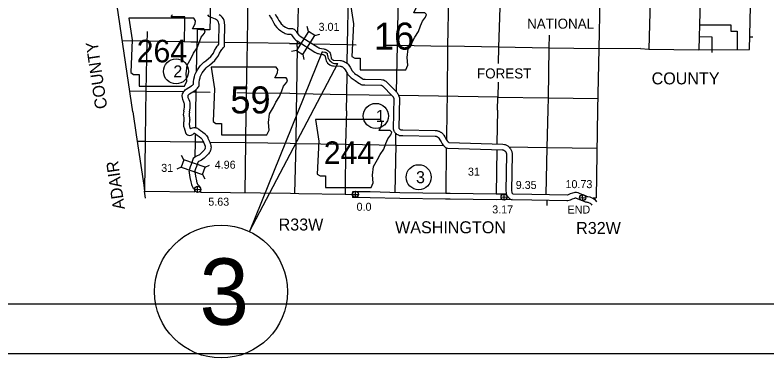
# Model space of a CAD drawing. Extents: x 77230 to 630905, y 790554 to 1662844.
# Drawn here: x 118712 to 197917, y 1475481 to 1511654 of the extents above; entities that cross this region are included whole.
import ezdxf

# ---------------------------------------------------------------- set-up
doc = ezdxf.new("R2010")
doc.units = 0
for name, color, linetype in [('Level 12', 7, 'Continuous'), ('Level 14', 7, 'Continuous'), ('Level 15', 7, 'Continuous'), ('Level 16', 7, 'Continuous'), ('Level 18', 7, 'Continuous'), ('Level 19', 7, 'Continuous'), ('Level 20', 7, 'Continuous'), ('Level 22', 7, 'Continuous'), ('Level 24', 7, 'Continuous'), ('Level 28', 7, 'Continuous'), ('Level 31', 7, 'Continuous'), ('Level 32', 7, 'Continuous'), ('Level 33', 7, 'Continuous'), ('Level 34', 7, 'Continuous'), ('Level 41', 7, 'Continuous')]:
    doc.layers.add(name, color=color, linetype=linetype)

msp = doc.modelspace()

# ---------------------------------------------------------------- linework, layer by layer
at = {"layer": 'Level 12'}
msp.add_lwpolyline([(139267, 1512706), (139255, 1511410), (139229, 1510092), (139023, 1510096), (138231, 1510108), (137903, 1510112), (137892, 1509445), (137882, 1508791), (137219, 1508802), (136564, 1508813), (136576, 1509677), (136583, 1510160), (136604, 1511450), (136307, 1511455), (135734, 1511464), (135724, 1511459), (135714, 1511457), (135704, 1511456), (135696, 1511457), (135686, 1511460), (135675, 1511465), (135292, 1511471), (135174, 1511473), (135221, 1511558), (135241, 1511600), (135261, 1511639), (135296, 1511702)], dxfattribs=at)
at = {"layer": 'Level 14'}
for points in [[(131116, 1501438), (128410, 1519782)], [(131116, 1501438), (131462, 1499025), (132273, 1493698), (132348, 1493066)], [(132455, 1492332), (132348, 1493066)]]:
    msp.add_lwpolyline(points, dxfattribs=at)
at = {"layer": 'Level 15'}
for points in [[(164461, 1518936), (164375, 1513599), (164255, 1508366), (164219, 1503090), (164206, 1501603)], [(132625, 1509916), (132619, 1509611)], [(132619, 1509611), (132604, 1508888), (132489, 1503637), (132448, 1501443)], [(132448, 1501443), (132422, 1498348), (132363, 1493168)], [(164206, 1501603), (164153, 1498526)], [(164139, 1497667), (164074, 1492842)]]:
    msp.add_lwpolyline(points, dxfattribs=at)
at = {"layer": 'Level 16'}
for points in [[(153706, 1506555), (153734, 1508539), (153823, 1513766), (153887, 1519043), (153889, 1519188)], [(185660, 1518367), (185601, 1513272), (185463, 1508061)], [(190982, 1518513), (190879, 1513263), (190818, 1510617)], [(180478, 1518296), (180317, 1513356), (180215, 1508115)], [(169837, 1517457), (169802, 1513551), (169648, 1508279), (169619, 1506545)], [(143260, 1514471), (143250, 1513959), (143157, 1508705), (143065, 1503456), (143027, 1501491)], [(148562, 1514015), (148561, 1513871), (148468, 1509715)], [(136527, 1508827), (132600, 1508892), (130021, 1508939)], [(148437, 1508913), (148421, 1508640)], [(174958, 1509527), (174925, 1508190), (174857, 1502917), (174820, 1501666)], [(190789, 1509344), (190758, 1507992)], [(137845, 1508805), (137799, 1505635)], [(140180, 1508764), (137846, 1508805)], [(147629, 1508639), (143153, 1508713), (140767, 1508754)], [(147629, 1508639), (148421, 1508640), (148799, 1508633)], [(148430, 1508344), (148355, 1503384), (148338, 1501524)], [(148430, 1508344), (148421, 1508640)], [(150058, 1508609), (153732, 1508539), (154629, 1508526)], [(157792, 1508478), (159012, 1508460), (164259, 1508366)], [(164263, 1508394), (169654, 1508286), (174931, 1508198), (180224, 1508115)], [(153642, 1501545), (153658, 1503277), (153690, 1505499)], [(169586, 1504556), (169560, 1503005)], [(130789, 1503662), (132491, 1503639), (136481, 1503577)], [(137464, 1503562), (137772, 1503557), (139281, 1503528)], [(137772, 1503785), (137768, 1503553), (137724, 1501465)], [(142066, 1503474), (143069, 1503454), (147663, 1503396)], [(147663, 1503396), (148359, 1503376), (153668, 1503277), (158363, 1503211)], [(169560, 1503005), (174863, 1502919), (180152, 1502842)], [(137724, 1501465), (137705, 1499782)], [(143027, 1501491), (142988, 1498207), (142908, 1492934)], [(148338, 1501524), (148286, 1498108), (148161, 1492859)], [(153642, 1501545), (153538, 1498035), (153475, 1492742)], [(174820, 1501666), (174731, 1497688), (174629, 1492730)], [(137697, 1499143), (137687, 1498283), (137663, 1496681)], [(158811, 1497950), (158837, 1499162)], [(131557, 1498363), (132416, 1498348), (137687, 1498281), (138539, 1498268)], [(139207, 1498258), (142980, 1498201), (147688, 1498149)], [(147688, 1498149), (148288, 1498108), (153544, 1498039), (158819, 1497942), (163841, 1497900)], [(158811, 1497950), (158721, 1492937)], [(170722, 1497741), (174735, 1497684), (180051, 1497622)], [(137613, 1493297), (137609, 1493018)]]:
    msp.add_lwpolyline(points, dxfattribs=at)
at = {"layer": 'Level 18'}
for points in [[(196095, 1508005), (196095, 1508005), (196386, 1521643)], [(184607, 1508113), (180198, 1508096), (180075, 1501699)], [(184607, 1508113), (185467, 1508069), (190758, 1507994), (196095, 1508005)], [(180075, 1501699), (179931, 1492376)], [(132348, 1493066), (137640, 1492995)], [(138242, 1492987), (147727, 1492861)], [(147727, 1492861), (148623, 1492843), (153471, 1492746), (154253, 1492721)], [(179615, 1492377), (179931, 1492376)]]:
    msp.add_lwpolyline(points, dxfattribs=at)
at = {"layer": 'Level 19'}
for p, q in [((149616, 1509926), (149497, 1510441)), ((150287, 1509506), (150802, 1509625)), ((148356, 1507912), (147841, 1507793)), ((149027, 1507492), (149146, 1506977)), ((136481, 1496367), (136249, 1496841)), ((136225, 1495617), (135751, 1495385)), ((138729, 1495597), (139204, 1495829)), ((138473, 1494848), (138705, 1494374))]:
    msp.add_line(p, q, dxfattribs=at)
for points in [[(149027, 1507492), (150287, 1509506), (149616, 1509926), (148356, 1507912)], [(138729, 1495597), (136481, 1496367), (136225, 1495617), (138473, 1494848)]]:
    msp.add_lwpolyline(points, close=True, dxfattribs=at)
at = {"layer": 'Level 20'}
for points in [[(158909, 1503503), (159004, 1508460), (159094, 1513753), (159108, 1518981)], [(190818, 1510617), (190789, 1509344)], [(190818, 1510617), (194106, 1510612), (194104, 1509963), (194763, 1509952), (194782, 1508002)], [(192143, 1507702), (192140, 1509331), (190789, 1509344)], [(196121, 1509242), (196123, 1509315)], [(196426, 1509309), (196123, 1509315)], [(169555, 1503005), (159128, 1503175)], [(169527, 1501631), (169555, 1503005)], [(169527, 1501631), (169472, 1498073)], [(169462, 1497471), (169391, 1492768)], [(174731, 1492114), (174717, 1491567)]]:
    msp.add_lwpolyline(points, dxfattribs=at)
at = {"layer": 'Level 22'}
for points in [[(136487, 1501528), (136538, 1501763), (136564, 1501908), (136569, 1502089), (136550, 1502299), (136534, 1502371), (136492, 1502477), (136382, 1502728), (136340, 1502947), (136333, 1503143), (136369, 1503331), (136408, 1503441), (136461, 1503539), (136557, 1503675), (136649, 1503767), (136744, 1503834), (137290, 1504172), (137336, 1504206), (137408, 1504271), (137485, 1504341), (137504, 1504366), (137506, 1504370), (137506, 1504373), (137510, 1504428), (137521, 1504606), (137558, 1504901), (137609, 1505149), (137647, 1505329), (137689, 1505413), (137798, 1505639), (137928, 1505868), (138061, 1506073), (138226, 1506295), (138414, 1506502), (138606, 1506669), (138795, 1506831), (139322, 1507291), (139472, 1507464), (139600, 1507636), (139738, 1507897), (139904, 1508208), (140015, 1508379), (140114, 1508489), (140172, 1508563), (140172, 1508774), (140197, 1510614), (140192, 1510716), (140180, 1510776), (140157, 1510884), (140126, 1510951), (140066, 1511044), (140006, 1511104), (139917, 1511163), (139824, 1511210), (139315, 1511438), (139152, 1511511), (139014, 1511663)], [(137073, 1501400), (137127, 1501646), (137162, 1501845), (137170, 1502108), (137143, 1502391), (137110, 1502546), (137046, 1502708), (136958, 1502908), (136938, 1503013), (136935, 1503097), (136950, 1503173), (136958, 1503196), (136972, 1503222), (137019, 1503288), (137038, 1503308), (137075, 1503334), (137627, 1503675), (137716, 1503741), (137810, 1503825), (137933, 1503937), (138009, 1504040), (138056, 1504124), (138094, 1504228), (138104, 1504322), (138109, 1504391), (138119, 1504549), (138151, 1504803), (138197, 1505028), (138218, 1505128), (138226, 1505145), (138330, 1505360), (138441, 1505557), (138554, 1505730), (138690, 1505914), (138835, 1506073), (138998, 1506216), (139187, 1506377), (139748, 1506867), (139940, 1507088), (140109, 1507314), (140267, 1507616), (140421, 1507903), (140492, 1508012), (140575, 1508104), (140662, 1508217), (140760, 1508351), (140771, 1508496), (140772, 1508769), (140797, 1510625), (140789, 1510790), (140768, 1510898), (140729, 1511074), (140654, 1511239), (140537, 1511421), (140388, 1511571), (140217, 1511684)], [(145477, 1511670), (145610, 1511439), (145748, 1511214), (145860, 1510999), (145979, 1510784), (146130, 1510546), (146282, 1510347), (146453, 1510174), (146556, 1510079), (146702, 1509973), (146916, 1509846), (147072, 1509772), (147181, 1509722), (147409, 1509644), (147627, 1509625)], [(146126, 1511745), (146270, 1511510), (146388, 1511283), (146495, 1511091), (146623, 1510890), (146736, 1510742), (146871, 1510605), (146937, 1510544), (147032, 1510475), (147198, 1510377), (147326, 1510316), (147405, 1510279), (147534, 1510235), (147651, 1510225)], [(147597, 1510225), (147741, 1510239), (147857, 1510239), (147943, 1510221), (148021, 1510196), (148105, 1510154), (148192, 1510080), (148236, 1510040), (148290, 1509978), (148334, 1509910), (148473, 1509709), (148604, 1509520), (148607, 1509517), (148639, 1509493), (148708, 1509448), (148747, 1509422), (150602, 1508262), (150719, 1508195), (150736, 1508185), (150768, 1508174), (150798, 1508163), (151008, 1508117), (151240, 1508078), (151309, 1508063), (151379, 1508044), (151463, 1508013), (151519, 1507984), (151592, 1507948), (151691, 1507876), (151758, 1507809), (151825, 1507736), (151894, 1507626), (151925, 1507549), (151954, 1507472), (151967, 1507401), (152021, 1507100), (152030, 1507065), (152031, 1507063), (152049, 1507038), (152072, 1507011), (152122, 1506966), (152174, 1506925), (152197, 1506915), (152234, 1506905), (152300, 1506901), (152992, 1506860), (153081, 1506852), (153181, 1506833), (153265, 1506804), (153311, 1506787), (153392, 1506758), (153494, 1506697), (153561, 1506659), (153642, 1506597), (153729, 1506534), (153794, 1506457), (153864, 1506374), (153996, 1506169), (154222, 1505779), (154247, 1505743), (154278, 1505703), (154304, 1505671), (154355, 1505619), (154429, 1505550), (154486, 1505503), (154887, 1505232), (155273, 1504965), (155371, 1504901), (155393, 1504891), (155402, 1504887), (155423, 1504884), (155586, 1504878), (157294, 1504849), (157437, 1504827), (157522, 1504802), (157601, 1504775), (157695, 1504721), (157759, 1504675), (157834, 1504614), (158915, 1503500), (158972, 1503434), (159016, 1503377), (159072, 1503296), (159116, 1503205), (159156, 1503106), (159201, 1502930)], [(147627, 1509625), (147770, 1509639), (147785, 1509639), (147794, 1509631), (147806, 1509620), (147809, 1509617), (147833, 1509578), (147979, 1509368), (148142, 1509133), (148214, 1509061), (148295, 1509001), (148378, 1508947), (148422, 1508917), (150293, 1507747), (150425, 1507672), (150488, 1507637), (150564, 1507609), (150634, 1507585), (150895, 1507528), (151127, 1507489), (151165, 1507481), (151196, 1507472), (151220, 1507463), (151248, 1507449), (151279, 1507433), (151300, 1507418), (151325, 1507393), (151346, 1507370), (151358, 1507352), (151367, 1507330), (151374, 1507310), (151377, 1507294), (151434, 1506971), (151469, 1506837), (151524, 1506740), (151575, 1506669), (151640, 1506593), (151735, 1506506), (151866, 1506404), (151999, 1506347), (152138, 1506309), (152264, 1506302), (152950, 1506261), (153001, 1506257), (153025, 1506252), (153064, 1506238), (153106, 1506223), (153133, 1506213), (153191, 1506179), (153229, 1506157), (153284, 1506116), (153317, 1506091), (153337, 1506068), (153382, 1506015), (153483, 1505857), (153715, 1505457), (153762, 1505389), (153808, 1505329), (153858, 1505269), (153936, 1505189), (154033, 1505099), (154125, 1505023), (154549, 1504737), (154939, 1504467), (155073, 1504379), (155156, 1504339), (155255, 1504302), (155369, 1504286), (155569, 1504278), (157244, 1504250), (157305, 1504240), (157340, 1504230), (157353, 1504225), (157371, 1504215), (157395, 1504198), (157428, 1504171), (158472, 1503096), (158507, 1503055), (158531, 1503024), (158552, 1502994), (158568, 1502961), (158584, 1502919), (158591, 1502893)], [(158600, 1502900), (158548, 1499641)], [(159201, 1502930), (159149, 1499714)], [(136484, 1501516), (136447, 1501307), (136434, 1501166), (136446, 1501069), (136454, 1500974), (136484, 1500855), (136493, 1500805), (136498, 1500755), (136506, 1500655), (136508, 1500592), (136507, 1500563), (136498, 1500513), (136478, 1500413), (136470, 1500318), (136461, 1500254), (136450, 1500155), (136448, 1500055), (136469, 1499918), (136504, 1499818), (136522, 1499749), (136586, 1499520), (136659, 1499277), (136711, 1499167), (136786, 1499076), (136890, 1499002), (136997, 1498965), (137118, 1498947), (137248, 1498977), (137340, 1499012), (137432, 1499063), (137515, 1499128), (137558, 1499170), (137572, 1499181), (137595, 1499185), (137602, 1499186), (137606, 1499184), (137641, 1499174), (137646, 1499172), (137654, 1499166), (137714, 1499124), (137914, 1498981), (138109, 1498841), (138282, 1498708), (138319, 1498675), (138327, 1498668), (138348, 1498635), (138388, 1498586), (138438, 1498510), (138468, 1498458), (138486, 1498417), (138568, 1498233), (138660, 1498009), (138733, 1497828), (138752, 1497769), (138757, 1497724), (138762, 1497696), (138758, 1497664), (138752, 1497636), (138737, 1497589), (138711, 1497523), (138697, 1497488), (138685, 1497471), (138626, 1497396), (138556, 1497325), (138383, 1497148), (138220, 1496992), (138142, 1496925), (138066, 1496871), (137887, 1496792), (137740, 1496722), (137613, 1496637), (137475, 1496513), (137405, 1496315), (137318, 1496073), (137251, 1495872), (137168, 1495631), (137087, 1495409), (137063, 1495322), (137036, 1495230), (137037, 1495106), (137040, 1495013), (137091, 1494780), (137142, 1494525), (137235, 1494050), (137297, 1493776), (137329, 1493674), (137375, 1493588), (137434, 1493473), (137603, 1493306), (137647, 1493258), (137649, 1493256)], [(137075, 1501411), (137042, 1501226), (137037, 1501174), (137043, 1501131), (137048, 1501074), (137071, 1500981), (137087, 1500887), (137095, 1500809), (137105, 1500689), (137108, 1500595), (137106, 1500504), (137088, 1500402), (137073, 1500329), (137067, 1500252), (137057, 1500179), (137049, 1500114), (137049, 1500093), (137053, 1500066), (137079, 1499994), (137102, 1499904), (137162, 1499686), (137178, 1499634), (137223, 1499671), (137306, 1499724), (137412, 1499763), (137532, 1499783), (137665, 1499788), (137769, 1499762), (137834, 1499742), (137924, 1499709), (137997, 1499659), (138061, 1499614), (138264, 1499468), (138466, 1499323), (138666, 1499170), (138725, 1499117), (138790, 1499056), (138834, 1498989), (138874, 1498939), (138946, 1498828), (139004, 1498731), (139036, 1498657), (139120, 1498470), (139216, 1498235), (139298, 1498032), (139340, 1497899), (139351, 1497809), (139368, 1497705), (139349, 1497561), (139332, 1497484), (139304, 1497390), (139268, 1497300), (139227, 1497198), (139164, 1497110), (139077, 1496999), (138984, 1496905), (138805, 1496722), (138623, 1496547), (138511, 1496451), (138364, 1496347), (138138, 1496247), (138038, 1496199), (137989, 1496166), (137970, 1496113), (137885, 1495877), (137819, 1495680), (137734, 1495431), (137659, 1495227), (137640, 1495157), (137636, 1495145), (137637, 1495121), (137638, 1495089), (137678, 1494903), (137731, 1494642), (137822, 1494173), (137876, 1493934), (137884, 1493910), (137907, 1493867), (137925, 1493831), (138034, 1493724), (138122, 1493629), (138166, 1493561)], [(158548, 1499641), (158569, 1499562), (158600, 1499455), (158654, 1499373), (158686, 1499329), (158727, 1499264), (158800, 1499192), (158847, 1499148), (158904, 1499105), (158995, 1499049), (159094, 1499003), (159202, 1498959), (159311, 1498940), (159560, 1498935), (162968, 1498863), (163020, 1498866), (163056, 1498862), (163077, 1498862), (163097, 1498858), (163111, 1498853), (163143, 1498840), (163165, 1498830), (163186, 1498818), (163224, 1498795), (163251, 1498779), (163284, 1498758), (163295, 1498750), (163302, 1498744), (163315, 1498727), (163331, 1498711), (163341, 1498696), (163360, 1498668), (163462, 1498499), (163587, 1498279), (163721, 1498055), (163780, 1497976), (163830, 1497914), (163853, 1497894), (163886, 1497850), (163950, 1497796), (163989, 1497759), (164066, 1497694), (164258, 1497607)], [(159149, 1499714), (159146, 1499725), (159151, 1499710), (159182, 1499668), (159199, 1499641), (159214, 1499626), (159232, 1499610), (159243, 1499601), (159280, 1499578), (159334, 1499553), (159370, 1499539), (159572, 1499535), (162955, 1499463), (163039, 1499469), (163091, 1499462), (163146, 1499462), (163210, 1499447), (163262, 1499436), (163324, 1499413), (163381, 1499391), (163435, 1499366), (163486, 1499338), (163532, 1499310), (163565, 1499290), (163625, 1499252), (163678, 1499213), (163736, 1499159), (163763, 1499128), (163803, 1499085), (163838, 1499032), (163863, 1498995), (163980, 1498802), (164106, 1498581), (164219, 1498390), (164253, 1498346), (164267, 1498328), (164297, 1498301), (164324, 1498265), (164397, 1498203)], [(164397, 1498203), (170105, 1498049)], [(164446, 1498180), (164452, 1498178)], [(170105, 1498049), (170272, 1498014), (170347, 1497988), (170405, 1497961), (170470, 1497935), (170550, 1497887), (170609, 1497846), (170655, 1497811), (170716, 1497761), (170776, 1497699), (170838, 1497626), (170895, 1497555), (170947, 1497471), (170979, 1497411), (171017, 1497328), (171036, 1497257), (171050, 1497202), (171064, 1497124), (171068, 1496989), (171024, 1493100), (171030, 1492984), (171035, 1492937), (171038, 1492916), (171043, 1492905), (171054, 1492890), (171067, 1492872), (171076, 1492864), (171155, 1492783)], [(164258, 1497607), (170062, 1497450)], [(170008, 1497457), (170109, 1497435), (170122, 1497431), (170168, 1497410), (170200, 1497397), (170224, 1497382), (170257, 1497360), (170284, 1497339), (170311, 1497318), (170332, 1497296), (170374, 1497246), (170403, 1497210), (170427, 1497171), (170440, 1497146), (170451, 1497122), (170456, 1497105), (170463, 1497076), (170466, 1497062), (170468, 1496985), (170424, 1493087), (170432, 1492935), (170439, 1492866), (170449, 1492788), (170474, 1492707), (170522, 1492598), (170571, 1492534), (170615, 1492472), (170658, 1492433), (170692, 1492398), (170745, 1492337), (170828, 1492279), (170987, 1492186)], [(137624, 1493304), (137639, 1493267), (137643, 1493251), (137650, 1493198), (137654, 1493138), (137646, 1493024)], [(138166, 1493561), (138212, 1493452), (138233, 1493360), (138247, 1493261), (138256, 1493137), (138244, 1492980)], [(154258, 1493021), (154248, 1492421)], [(170459, 1492776), (169376, 1492762), (164560, 1492823), (164075, 1492831), (159250, 1492911), (156118, 1492988), (154258, 1493021)], [(137645, 1492995), (137645, 1493003)], [(138245, 1492987), (138245, 1493000)], [(171074, 1492185), (169376, 1492162), (164551, 1492223), (164065, 1492231), (159237, 1492311), (156105, 1492388), (154248, 1492421)], [(171155, 1492783), (173167, 1492746)], [(173166, 1492746), (176871, 1492688)], [(176827, 1492089), (176939, 1492090), (177077, 1492118), (177221, 1492177), (177442, 1492253), (177668, 1492338), (177729, 1492357), (177735, 1492358), (177777, 1492357), (177829, 1492344), (177917, 1492312), (178167, 1492206), (178392, 1492115), (178631, 1492009), (178750, 1491967), (178865, 1491940), (178940, 1491928)], [(176871, 1492688), (176903, 1492695), (177010, 1492738), (177239, 1492818), (177471, 1492905), (177602, 1492947), (177712, 1492959), (177857, 1492954), (178002, 1492920), (178138, 1492870), (178397, 1492760), (178625, 1492667), (178852, 1492568), (178921, 1492543), (178982, 1492529), (179055, 1492517)], [(179055, 1492517), (179242, 1492473), (179413, 1492408), (179566, 1492336), (179754, 1492223), (179892, 1492066), (179976, 1491943)], [(170987, 1492186), (173155, 1492146)], [(173156, 1492146), (176827, 1492089)], [(178940, 1491928), (179065, 1491898), (179178, 1491856), (179283, 1491806), (179365, 1491757), (179417, 1491697), (179482, 1491603)]]:
    msp.add_lwpolyline(points, dxfattribs=at)
at = {"layer": 'Level 24'}
for points in [[(154008, 1513025), (154350, 1510741), (154198, 1507277), (154502, 1507087), (155073, 1507087), (155073, 1505869), (159870, 1505869), (160098, 1506363), (160022, 1507163), (160136, 1508076), (160555, 1508800), (160821, 1509333), (161202, 1509903), (161430, 1510513), (161621, 1511007), (161963, 1511426), (162039, 1511693), (161887, 1511883), (160707, 1511883), (160973, 1512416), (161012, 1512758), (160854, 1513021)], [(130707, 1511322), (131050, 1509038), (130897, 1505574), (131202, 1505383), (131773, 1505383), (131773, 1504165), (136569, 1504165), (136798, 1504660), (136721, 1505460), (136836, 1506373), (137254, 1507096), (137521, 1507629), (137901, 1508200), (138130, 1508809), (138320, 1509304), (138663, 1509723), (138739, 1509989), (138587, 1510180), (137407, 1510180), (137673, 1510713), (137711, 1511055), (137553, 1511318)], [(139385, 1506166), (139727, 1503882), (139575, 1500418), (139879, 1500228), (140450, 1500228), (140450, 1499010), (145247, 1499010), (145475, 1499505), (145399, 1500304), (145513, 1501218), (145932, 1501941), (146198, 1502474), (146579, 1503045), (146807, 1503654), (146998, 1504149), (147340, 1504567), (147416, 1504834), (147264, 1505024), (146084, 1505024), (146350, 1505557), (146389, 1505900), (146231, 1506163)], [(150354, 1500628), (150697, 1498344), (150544, 1494880), (150849, 1494690), (151420, 1494690), (151420, 1493472), (156216, 1493472), (156444, 1493967), (156368, 1494766), (156483, 1495680), (156901, 1496403), (157168, 1496936), (157548, 1497507), (157777, 1498116), (157967, 1498611), (158310, 1499029), (158386, 1499296), (158234, 1499486), (157053, 1499486), (157320, 1500019), (157358, 1500362), (157200, 1500625)]]:
    msp.add_lwpolyline(points, close=True, dxfattribs=at)
at = {"layer": 'Level 28'}
for p, q in [((93070, 1481201), (367630, 1481201)), ((372910, 1475921), (77230, 1475921))]:
    msp.add_line(p, q, dxfattribs=at)
at = {"layer": 'Level 33'}
for centre in [(135671, 1505710), (156718, 1501015), (161234, 1494549)]:
    msp.add_circle(centre, 1320, dxfattribs=at)
at = {"layer": 'Level 34'}
for p, q in [((137616, 1493261), (138267, 1493276)), ((137949, 1492943), (137934, 1493594)), ((154578, 1492408), (154563, 1493059)), ((154245, 1492726), (154896, 1492741)), ((169903, 1492456), (170554, 1492471)), ((170236, 1492138), (170221, 1492789)), ((178185, 1492381), (178836, 1492396)), ((178518, 1492063), (178503, 1492714))]:
    msp.add_line(p, q, dxfattribs=at)
for centre in [(137941, 1493268), (154571, 1492734), (170228, 1492463), (178511, 1492389)]:
    msp.add_circle(centre, 326, dxfattribs=at)
at = {"layer": 'Level 41'}
for points in [[(151072, 1507784), (143406, 1488812), (152726, 1506533)], [(151072, 1507784), (151124, 1507773), (151355, 1507734), (151394, 1507725), (151424, 1507717), (151449, 1507708), (151476, 1507694), (151508, 1507678), (151529, 1507663), (151554, 1507638), (151575, 1507615), (151586, 1507597), (151595, 1507575), (151603, 1507555), (151606, 1507539), (151663, 1507215), (151698, 1507082), (151753, 1506985), (151804, 1506914), (151868, 1506837), (151963, 1506751), (152095, 1506649), (152228, 1506591), (152367, 1506554), (152493, 1506547), (152726, 1506533)]]:
    msp.add_lwpolyline(points, dxfattribs=at)
msp.add_circle((140418, 1482481), 7000, dxfattribs=at)

# ---------------------------------------------------------------- texts
at = {"layer": 'Level 16'}
for p in [(134110, 1495109), (166418, 1494711)]:
    msp.add_text('31', height=844.8, dxfattribs=at).set_placement(p)
at = {"layer": 'Level 20'}
for s, p in [('NATIONAL', (172648, 1510215)), ('FOREST', (167373, 1504963))]:
    msp.add_text(s, height=1056, dxfattribs=at).set_placement(p)
at = {"layer": 'Level 24'}
for s, height, p in [('16', 2851.2, (156524, 1508004)), ('264', 2376, (131531, 1506665)), ('59', 2851.2, (141391, 1501274)), ('244', 2376, (151240, 1495947))]:
    msp.add_text(s, height=height, dxfattribs=at).set_placement(p)
at = {"layer": 'Level 28'}
for s, rotation, p in [('COUNTY', 98.39, (128440, 1501838)), ('ADAIR', 98.17633, (130293, 1491211))]:
    msp.add_text(s, height=1267.2, rotation=rotation, dxfattribs=at).set_placement(p)
for s, p in [('COUNTY', (185768, 1504338)), ('R33W', (146478, 1488924)), ('WASHINGTON', (158747, 1488632)), ('R32W', (177817, 1488559))]:
    msp.add_text(s, height=1267.2, dxfattribs=at).set_placement(p)
at = {"layer": 'Level 31'}
for s, p in [('9.35', (171455, 1493310)), ('10.73', (176696, 1493394)), ('5.63', (139071, 1491544)), ('0.0', (154691, 1491007)), ('3.17', (168978, 1490728)), ('END', (176907, 1490715))]:
    msp.add_text(s, height=844.8, dxfattribs=at).set_placement(p)
at = {"layer": 'Level 32'}
for s, p in [('3.01', (150687, 1509985)), ('4.96', (139751, 1495443))]:
    msp.add_text(s, height=844.8, dxfattribs=at).set_placement(p)
at = {"layer": 'Level 33'}
for s, p in [('2', (135387, 1505076)), ('1', (156718, 1500381)), ('3', (160950, 1493916))]:
    msp.add_text(s, height=1267, dxfattribs=at).set_placement(p)
at = {"layer": 'Level 41'}
msp.add_text('3', height=7000, dxfattribs=at).set_placement((138141, 1478981))

doc.saveas('drawing.dxf')
